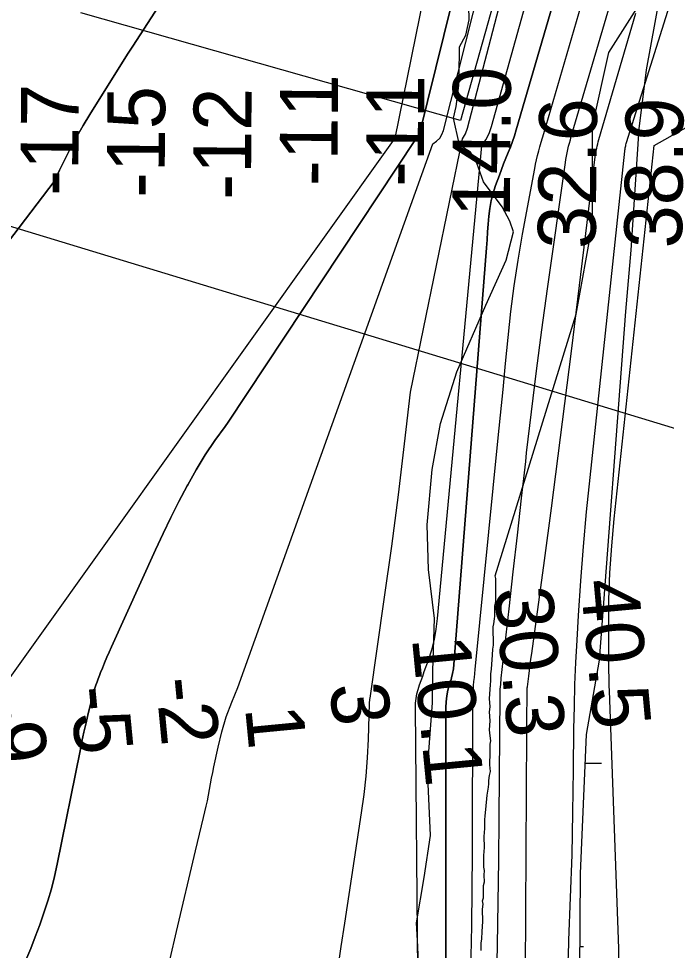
# Model space of a CAD drawing. Extents: x 3271442 to 3309282, y 752266 to 777610.
# Drawn here: x 3287333 to 3288083, y 758801 to 759879 of the extents above; entities that cross this region are included whole.
import ezdxf

# ---------------------------------------------------------------- set-up
doc = ezdxf.new("R2010")
doc.units = 0
for name, color, linetype in [('V-RIVR-EDGE', 7, 'Continuous'), ('V-RIVR-RANG', 7, 'Continuous'), ('V-RRAP-RVMT', 7, 'Continuous'), ('V-SITE-VEGE', 7, 'Continuous'), ('V-TOPO-DPTH', 7, 'Continuous'), ('V-TOPO-MAJR', 7, 'Continuous'), ('V-TOPO-MINR', 7, 'Continuous'), ('V-TOPO-WATR', 7, 'Continuous'), ('V-WETL-SWMP', 7, 'Continuous')]:
    doc.layers.add(name, color=color, linetype=linetype)

msp = doc.modelspace()

# ---------------------------------------------------------------- linework, layer by layer
at = {"layer": 'V-RIVR-EDGE'}
for points in [[(3287902.1, 759645.1), (3287893, 759661.7), (3287871.3, 759690.4), (3287863.6, 759712.2), (3287856.2, 759724.8), (3287848.4, 759730), (3287843.2, 759734.8), (3287836.7, 759764.4), (3287839.8, 759777.9), (3287842.9, 759802.2), (3287843.5, 759839.6), (3287843.5, 759847), (3287850.9, 759860.4), (3287854.9, 759878.2), (3287854.5, 759893.9)], [(3287796.5, 758773), (3287795.3, 758805.2), (3287794, 758832.5), (3287802.8, 758885.1), (3287809.9, 758933.4), (3287806.6, 759010.3), (3287812.5, 759087.2), (3287812.6, 759124.2), (3287814.5, 759185), (3287807.6, 759241.5), (3287806, 759293.3), (3287811.8, 759357.2), (3287821.5, 759410.6), (3287840.4, 759470.5), (3287874, 759547.8), (3287897.6, 759599.9), (3287906, 759632.5), (3287902.1, 759645.1)]]:
    msp.add_lwpolyline(points, dxfattribs=at)
at = {"layer": 'V-RIVR-RANG'}
msp.add_line((3288243.1, 759359.2), (3287095.1, 759708.5), dxfattribs=at)
at = {"layer": 'V-RRAP-RVMT'}
for points in [[(3288504.4, 760809.4), (3288465.6, 760675.1), (3288367.1, 760703.2), (3288410.3, 760638.2), (3288295, 760560), (3288292.6, 760563.6), (3288184.6, 760490), (3288185.5, 760488.8), (3288070.7, 760410.3), (3288060.5, 760425), (3288052.4, 760396.2), (3288056.2, 760395.3), (3288017.5, 760260.4), (3287992.4, 760267.6), (3287955.7, 760140.5), (3287949.1, 760142.4), (3287912.8, 760015.9), (3287911.4, 760016.3), (3287877.3, 759897.7), (3287882.6, 759896.1), (3287844.6, 759761.5)], [(3287844.6, 759761.5), (3287405.2, 759886)]]:
    msp.add_lwpolyline(points, dxfattribs=at)
at = {"layer": 'V-SITE-VEGE'}
for p, q in [((3288016.4, 759840.4), (3288082.7, 759944.6)), ((3287997.5, 759755.1), (3288016.4, 759840.4)), ((3287997.5, 759641.4), (3287997.5, 759755.1)), ((3287978.6, 759537.2), (3287997.5, 759641.4)), ((3287885, 759234.3), (3287978.6, 759537.2)), ((3287885.6, 759231), (3287885, 759234.3)), ((3287885.8, 759204.4), (3287885.6, 759231)), ((3287884.6, 759199.2), (3287885.8, 759204.4)), ((3287884.6, 759187.6), (3287884.6, 759199.2)), ((3287882.8, 759175.3), (3287883.4, 759178.5)), ((3287883.4, 759178.5), (3287884, 759184.3)), ((3287884, 759184.3), (3287884.6, 759187.6)), ((3287883, 759153.9), (3287882.8, 759175.3)), ((3287881.7, 759142.9), (3287882.3, 759149.4)), ((3287882.3, 759149.4), (3287883, 759153.9)), ((3287880.6, 759126.1), (3287881.7, 759142.9)), ((3287880, 759120.9), (3287880.6, 759126.1)), ((3287879.4, 759107.9), (3287880, 759112.5)), ((3287880, 759112.5), (3287880, 759120.9)), ((3287878.2, 759092.4), (3287879.4, 759107.9)), ((3287879, 759082.7), (3287878.2, 759092.4)), ((3287878.3, 759076.9), (3287879, 759082.7)), ((3287879.1, 759066.5), (3287878.3, 759076.9)), ((3287878.5, 759056.1), (3287879.1, 759066.5)), ((3287879.2, 759049), (3287878.5, 759056.1)), ((3287879.9, 759043.2), (3287879.2, 759049)), ((3287879.3, 759039.3), (3287879.9, 759043.2)), ((3287879.3, 759029.6), (3287879.3, 759039.3)), ((3287878.8, 759015.4), (3287879.3, 759029.6)), ((3287879.5, 759007.6), (3287878.8, 759015.4)), ((3287878.3, 759003.1), (3287879.5, 759007.6)), ((3287877.6, 758997.2), (3287878.3, 759003.1)), ((3287877.7, 758993.4), (3287877.6, 758997.2)), ((3287875.8, 758980.4), (3287877.1, 758989.5)), ((3287877.1, 758989.5), (3287877.7, 758993.4)), ((3287874, 758963.6), (3287875.8, 758980.4)), ((3287873.4, 758956.4), (3287874, 758963.6)), ((3287872.8, 758951.9), (3287873.4, 758956.4)), ((3287872.9, 758941.5), (3287872.8, 758951.9)), ((3287872.3, 758932.5), (3287872.9, 758941.5)), ((3287872.4, 758919.5), (3287872.3, 758932.5)), ((3287871.8, 758910.5), (3287872.4, 758919.5)), ((3287871.9, 758896.9), (3287871.8, 758910.5)), ((3287872.6, 758893), (3287871.9, 758896.9)), ((3287872, 758887.8), (3287872.6, 758893)), ((3287872.7, 758880), (3287872, 758887.8)), ((3287871.4, 758875.5), (3287872.7, 758880)), ((3287871.5, 758861.3), (3287871.4, 758875.5)), ((3287870.3, 758858), (3287871.5, 758861.3)), ((3287871, 758854.1), (3287870.3, 758858)), ((3287870.3, 758848.3), (3287871, 758854.1)), ((3287870.5, 758834.1), (3287870.3, 758848.3)), ((3287869.9, 758822.4), (3287870.5, 758834.1)), ((3287869.3, 758814), (3287869.9, 758822.4)), ((3287868.7, 758808.8), (3287869.3, 758814)), ((3287868.8, 758800.4), (3287868.7, 758808.8))]:
    msp.add_line(p, q, dxfattribs=at)
at = {"layer": 'V-TOPO-DPTH'}
for p, q in [((3288011.9, 760102.4), (3287909.3, 759750.6)), ((3287909.3, 759750.6), (3287907.2, 759743.9)), ((3287907.2, 759743.9), (3287905, 759737.3)), ((3287902.6, 759730.8), (3287900, 759724.3)), ((3287905, 759737.3), (3287902.6, 759730.8)), ((3287897.3, 759717.9), (3287894.7, 759711.4)), ((3287900, 759724.3), (3287897.3, 759717.9)), ((3287894.7, 759711.4), (3287892.2, 759704.9)), ((3287889.8, 759698.4), (3287885.5, 759686.1)), ((3287892.2, 759704.9), (3287889.8, 759698.4)), ((3287885.5, 759686.1), (3287882.7, 759677.5)), ((3287882.7, 759677.5), (3287880.4, 759668.7)), ((3287880.4, 759668.7), (3287878.9, 759659.7)), ((3287878.9, 759659.7), (3287877.7, 759650.7)), ((3287877, 759641.6), (3287876.2, 759632.5)), ((3287877.7, 759650.7), (3287877, 759641.6)), ((3287876.2, 759632.5), (3287875.5, 759623.3)), ((3287875.5, 759623.3), (3287874.8, 759614.2)), ((3287874.8, 759614.2), (3287837.1, 759131.6)), ((3287836.5, 759126.4), (3287835.7, 759121.3)), ((3287837.1, 759131.6), (3287836.5, 759126.4)), ((3287834.5, 759116.3), (3287833.1, 759111.3)), ((3287835.7, 759121.3), (3287834.5, 759116.3)), ((3287830.3, 759101.8), (3287829, 759095.2)), ((3287832.1, 759108.3), (3287830.3, 759101.8)), ((3287833.1, 759111.3), (3287832.1, 759108.3)), ((3287829, 759095.2), (3287828.3, 759088.5)), ((3287827.9, 759081.8), (3287827.8, 758679.8)), ((3287828.3, 759088.5), (3287827.9, 759081.8))]:
    msp.add_line(p, q, dxfattribs=at)
for points in [[(3287893.1, 760527.4), (3287886.7, 760511.4), (3287878.2, 760485.9), (3287465.4, 759847.4), (3287462.2, 759843), (3287459.2, 759838.4), (3287415.6, 759768.4), (3287408, 759755.8), (3287400.7, 759743.1), (3287393.7, 759730.2), (3287386.9, 759717.2), (3287380.5, 759703.9), (3287374.2, 759690.7), (3286891.1, 759056.2), (3286884.4, 759029), (3286878, 759001.6), (3286872.3, 758974.1), (3286866.9, 758946.6), (3286862.5, 758923.2), (3286854.9, 758884), (3286846.8, 758844.8), (3286837.9, 758805.9), (3286680, 758401.8)], [(3287893.1, 760527.4), (3287886.7, 760511.4), (3287878.2, 760485.9), (3287465.4, 759847.4), (3287462.2, 759843), (3287459.2, 759838.4), (3287415.6, 759768.4), (3287408, 759755.8), (3287400.7, 759743.1), (3287393.7, 759730.2), (3287386.9, 759717.2), (3287380.5, 759703.9), (3287374.2, 759690.7), (3286891.1, 759056.2), (3286884.4, 759029), (3286878, 759001.6), (3286872.3, 758974.1), (3286866.9, 758946.6), (3286862.5, 758923.2), (3286854.9, 758884), (3286846.8, 758844.8), (3286837.9, 758805.9), (3286680, 758401.8)], [(3287702.7, 758777.9), (3287706.6, 758805.1), (3287710.7, 758832.2), (3287730.3, 758960), (3287733.2, 758981.2), (3287735.6, 759002.4), (3287737.1, 759023.7), (3287738.2, 759045.1), (3287739.5, 759086.3), (3287739.5, 759087.1), (3287739.6, 759087.8), (3287739.6, 759088.6), (3287739.7, 759089.4), (3287739.8, 759090.2), (3287739.8, 759091), (3287739.9, 759091.8), (3287740, 759092.6), (3287756.9, 759209.4), (3287765.1, 759268.7), (3287772.9, 759328), (3287780.1, 759387.3), (3287786.9, 759446.8), (3287847.1, 759740.2), (3287850.4, 759746.1), (3287852.8, 759752.5), (3288035.5, 760452.1)], [(3287702.7, 758777.9), (3287706.6, 758805.1), (3287710.7, 758832.2), (3287730.3, 758960), (3287733.2, 758981.2), (3287735.6, 759002.4), (3287737.1, 759023.7), (3287738.2, 759045.1), (3287739.5, 759086.3), (3287739.5, 759087.1), (3287739.6, 759087.8), (3287739.6, 759088.6), (3287739.7, 759089.4), (3287739.8, 759090.2), (3287739.8, 759091), (3287739.9, 759091.8), (3287740, 759092.6), (3287756.9, 759209.4), (3287765.1, 759268.7), (3287772.9, 759328), (3287780.1, 759387.3), (3287786.9, 759446.8), (3287847.1, 759740.2), (3287850.4, 759746.1), (3287852.8, 759752.5), (3288035.5, 760452.1)], [(3287341.5, 758789.1), (3287347.1, 758802.7), (3287352.4, 758816.4), (3287357.5, 758830.1), (3287362.4, 758844), (3287366.9, 758857.9), (3287371.1, 758872), (3287374.6, 758886.2), (3287377.8, 758900.5), (3287404.2, 759031.5), (3287406.4, 759042.4), (3287408.8, 759053.2), (3287411.3, 759064), (3287413.8, 759074.8), (3287418.2, 759092.9), (3287419.2, 759096.7), (3287420.3, 759100.4), (3287421.4, 759104.1), (3287422.7, 759107.8), (3287424, 759111.4), (3287425.3, 759115.1), (3287426.7, 759118.7), (3287428.1, 759122.3), (3287430.2, 759127.5), (3287432.7, 759133.7), (3287435.3, 759139.9), (3287437.9, 759146), (3287440.7, 759152.1), (3287491.7, 759264.3), (3287500.4, 759283.1), (3287509.4, 759301.7), (3287518.8, 759320.2), (3287528.4, 759338.6), (3287528.9, 759339.6), (3287538.8, 759357.1), (3287549.2, 759374.3), (3287560.4, 759390.9), (3287572.2, 759407.3), (3287575.8, 759412.1), (3287792.5, 759739.5), (3287794.6, 759741.3), (3287796.2, 759743.6), (3287797.3, 759746.2), (3287825.3, 759860), (3287840, 759919.8)], [(3287840, 759919.8), (3287825.3, 759860), (3287797.3, 759746.2), (3287796.2, 759743.6), (3287794.6, 759741.3), (3287792.5, 759739.5), (3287575.8, 759412.1), (3287572.2, 759407.3), (3287560.4, 759390.9), (3287549.2, 759374.3), (3287538.8, 759357.1), (3287528.9, 759339.6), (3287528.4, 759338.6), (3287518.8, 759320.2), (3287509.4, 759301.7), (3287500.4, 759283.1), (3287491.7, 759264.3), (3287440.7, 759152.1), (3287437.9, 759146), (3287435.3, 759139.9), (3287432.7, 759133.7), (3287430.2, 759127.5), (3287428.1, 759122.3), (3287426.7, 759118.7), (3287425.3, 759115.1), (3287424, 759111.4), (3287422.7, 759107.8), (3287421.4, 759104.1), (3287420.3, 759100.4), (3287419.2, 759096.7), (3287418.2, 759092.9), (3287413.8, 759074.8), (3287411.3, 759064), (3287408.8, 759053.2), (3287406.4, 759042.4), (3287404.2, 759031.5), (3287377.8, 758900.5), (3287374.6, 758886.2), (3287371.1, 758872), (3287366.9, 758857.9), (3287362.4, 758844), (3287357.5, 758830.1), (3287352.4, 758816.4), (3287347.1, 758802.7), (3287341.5, 758789.1)]]:
    msp.add_lwpolyline(points, dxfattribs=at)
at = {"layer": 'V-TOPO-MAJR'}
for p, q in [((3288005, 759739.4), (3288047.9, 759885.7)), ((3288004.3, 759736.9), (3288005, 759739.4)), ((3288002, 759726.9), (3288002.5, 759729.5)), ((3288002.5, 759729.5), (3288003.1, 759731.9)), ((3288003.1, 759731.9), (3288003.7, 759734.4)), ((3288003.7, 759734.4), (3288004.3, 759736.9)), ((3287973.2, 759494.4), (3288000.8, 759719.4)), ((3288000.8, 759719.4), (3288001.1, 759721.9)), ((3288001.1, 759721.9), (3288001.5, 759724.4)), ((3288001.5, 759724.4), (3288002, 759726.9)), ((3287965.6, 759433.8), (3287973.2, 759494.4)), ((3287957.9, 759373.2), (3287965.6, 759433.8)), ((3287950, 759312.7), (3287957.9, 759373.2)), ((3287941.9, 759252.1), (3287950, 759312.7)), ((3287927.3, 759144.2), (3287941.9, 759252.1)), ((3287925.5, 759131.1), (3287926.4, 759137.6)), ((3287926.4, 759137.6), (3287927.3, 759144.2)), ((3287923.8, 759118.1), (3287924.7, 759124.6)), ((3287924.7, 759124.6), (3287925.5, 759131.1)), ((3287922.2, 759105.9), (3287923.8, 759118.1)), ((3287921.8, 759086.7), (3287921.9, 759102.5)), ((3287921.9, 759102.5), (3287922, 759102.9)), ((3287922, 759104.2), (3287922.1, 759104.6)), ((3287922, 759103.7), (3287922, 759104.2)), ((3287922, 759103.3), (3287922, 759103.7)), ((3287922, 759102.9), (3287922, 759103.3)), ((3287922.1, 759105), (3287922.2, 759105.4)), ((3287922.1, 759104.6), (3287922.1, 759105)), ((3287922.2, 759105.4), (3287922.2, 759105.9)), ((3287921.7, 759078.5), (3287921.8, 759086.7)), ((3287921.6, 759061.9), (3287921.7, 759070.2)), ((3287921.7, 759070.2), (3287921.7, 759078.5)), ((3287921.6, 759053.6), (3287921.6, 759061.9)), ((3287917.9, 758412.2), (3287921.6, 759053.6))]:
    msp.add_line(p, q, dxfattribs=at)
at = {"layer": 'V-TOPO-MINR'}
for p, q in [((3287880.7, 759754.5), (3288024, 760271.4)), ((3287909.3, 759750.6), (3288011.9, 760102.4)), ((3287941.1, 759746.3), (3288021.9, 760021.9)), ((3287973, 759742.8), (3288035.7, 759956.4)), ((3287877.8, 759746.6), (3287880.7, 759754.5)), ((3287907.2, 759743.9), (3287909.3, 759750.6)), ((3287869.4, 759732.3), (3287874.2, 759739.1)), ((3287874.2, 759739.1), (3287877.8, 759746.6)), ((3287905, 759737.3), (3287907.2, 759743.9)), ((3287938.2, 759736.3), (3287939.6, 759741.3)), ((3287939.6, 759741.3), (3287941.1, 759746.3)), ((3287971, 759735.3), (3287972, 759739.1)), ((3287972, 759739.1), (3287973, 759742.8)), ((3287818.1, 759185), (3287869.4, 759732.3)), ((3287900, 759724.3), (3287902.6, 759730.8)), ((3287902.6, 759730.8), (3287905, 759737.3)), ((3287935.4, 759726.2), (3287936.8, 759731.2)), ((3287936.8, 759731.2), (3287938.2, 759736.3)), ((3287968.2, 759724.1), (3287969.1, 759727.8)), ((3287969.1, 759727.8), (3287970, 759731.6)), ((3287970, 759731.6), (3287971, 759735.3)), ((3288035.1, 759727.3), (3288035.3, 759728.5)), ((3288035.3, 759728.5), (3288035.5, 759729.8)), ((3288035.5, 759729.8), (3288035.8, 759731.1)), ((3288035.8, 759731.1), (3288036.1, 759732.3)), ((3288036.1, 759732.3), (3288036.4, 759733.5)), ((3288036.4, 759733.5), (3288036.7, 759734.8)), ((3288036.7, 759734.8), (3288037, 759736)), ((3287894.7, 759711.4), (3287897.3, 759717.9)), ((3287897.3, 759717.9), (3287900, 759724.3)), ((3287932.8, 759716.1), (3287934.1, 759721.1)), ((3287934.1, 759721.1), (3287935.4, 759726.2)), ((3287966.8, 759716.5), (3287967.5, 759720.3)), ((3287967.5, 759720.3), (3287968.2, 759724.1)), ((3287994.8, 759348.2), (3288035, 759726)), ((3288035, 759726), (3288035.1, 759727.3)), ((3287892.2, 759704.9), (3287894.7, 759711.4)), ((3287916.6, 759629.7), (3287930.7, 759705.8)), ((3287930.7, 759705.8), (3287931.7, 759711)), ((3287931.7, 759711), (3287932.8, 759716.1)), ((3287945.4, 759566.5), (3287966.2, 759712.7)), ((3287966.2, 759712.7), (3287966.8, 759716.5)), ((3287885.5, 759686.1), (3287889.8, 759698.4)), ((3287889.8, 759698.4), (3287892.2, 759704.9)), ((3287882.7, 759677.5), (3287885.5, 759686.1)), ((3287880.4, 759668.7), (3287882.7, 759677.5)), ((3287878.9, 759659.7), (3287880.4, 759668.7)), ((3287877.7, 759650.7), (3287878.9, 759659.7)), ((3287876.2, 759632.5), (3287877, 759641.6)), ((3287877, 759641.6), (3287877.7, 759650.7)), ((3287875.5, 759623.3), (3287876.2, 759632.5)), ((3287874.8, 759614.2), (3287875.5, 759623.3)), ((3287911.5, 759599.9), (3287916.6, 759629.7)), ((3287837.1, 759131.6), (3287874.8, 759614.2)), ((3287906.9, 759570.2), (3287911.5, 759599.9)), ((3287903.1, 759540.3), (3287906.9, 759570.2)), ((3287938.9, 759519.1), (3287945.4, 759566.5)), ((3287899.9, 759510.3), (3287903.1, 759540.3)), ((3287932.7, 759471.7), (3287938.9, 759519.1)), ((3287897, 759480.3), (3287899.9, 759510.3)), ((3287894.1, 759450.2), (3287897, 759480.3)), ((3287926.9, 759424.2), (3287932.7, 759471.7)), ((3287891.1, 759420.2), (3287894.1, 759450.2)), ((3287888.1, 759390.2), (3287891.1, 759420.2)), ((3287921.4, 759376.6), (3287926.9, 759424.2)), ((3287861.7, 759125.8), (3287888.1, 759390.2)), ((3287920.3, 759366.8), (3287921.4, 759376.6)), ((3287915.5, 759324.2), (3287920.3, 759366.8)), ((3287990.8, 759308.3), (3287994.8, 759348.2)), ((3287910.7, 759281.5), (3287915.5, 759324.2)), ((3287987.2, 759268.4), (3287990.8, 759308.3)), ((3287905.9, 759238.8), (3287910.7, 759281.5)), ((3287984.2, 759228.4), (3287987.2, 759268.4)), ((3287901.1, 759196.1), (3287905.9, 759238.8)), ((3287981.5, 759188.4), (3287984.2, 759228.4)), ((3287892, 759115.8), (3287901.1, 759196.1)), ((3287979.8, 759159.7), (3287981.5, 759188.4)), ((3287816.8, 759172.6), (3287818.1, 759185)), ((3287814.8, 759160.4), (3287816.8, 759172.6)), ((3287811.7, 759148.4), (3287814.8, 759160.4)), ((3287978.4, 759134), (3287979.8, 759159.7)), ((3287807.9, 759136.6), (3287811.7, 759148.4)), ((3287802.9, 759123.3), (3287807.9, 759136.6)), ((3287977.3, 759108.4), (3287978.4, 759134)), ((3287801.1, 759118.2), (3287802.9, 759123.3)), ((3287835.7, 759121.3), (3287836.5, 759126.4)), ((3287836.5, 759126.4), (3287837.1, 759131.6)), ((3287861.3, 759121.2), (3287861.7, 759125.8)), ((3287797.5, 759107.9), (3287799.2, 759113.1)), ((3287799.2, 759113.1), (3287801.1, 759118.2)), ((3287833.1, 759111.3), (3287834.5, 759116.3)), ((3287834.5, 759116.3), (3287835.7, 759121.3)), ((3287860.4, 759111.9), (3287860.9, 759116.6)), ((3287860.9, 759116.6), (3287861.3, 759121.2)), ((3287891.5, 759110.8), (3287891.8, 759113.3)), ((3287891.8, 759113.3), (3287892, 759115.8)), ((3287794.4, 759097.5), (3287795.8, 759102.7)), ((3287795.8, 759102.7), (3287797.5, 759107.9)), ((3287829, 759095.2), (3287830.3, 759101.8)), ((3287830.3, 759101.8), (3287832.1, 759108.3)), ((3287832.1, 759108.3), (3287833.1, 759111.3)), ((3287859.5, 759098), (3287859.7, 759102.6)), ((3287859.7, 759102.6), (3287860, 759107.3)), ((3287860, 759107.3), (3287860.4, 759111.9)), ((3287890.7, 759100.7), (3287890.9, 759103.2)), ((3287890.9, 759103.2), (3287891, 759105.7)), ((3287891, 759105.7), (3287891.3, 759108.3)), ((3287891.3, 759108.3), (3287891.5, 759110.8)), ((3287976.6, 759082.8), (3287977.3, 759108.4)), ((3287792.8, 759086.8), (3287793.3, 759092.2)), ((3287793.3, 759092.2), (3287794.4, 759097.5)), ((3287828.3, 759088.5), (3287829, 759095.2)), ((3287859.2, 759088.7), (3287859.3, 759093.4)), ((3287859.3, 759093.4), (3287859.5, 759098)), ((3287890, 759002.8), (3287890.6, 759095.6)), ((3287890.6, 759098.1), (3287890.7, 759100.7)), ((3287890.6, 759095.6), (3287890.6, 759098.1)), ((3287792.6, 759081.4), (3287792.8, 759086.8)), ((3287798.1, 758452.3), (3287792.6, 759081.4)), ((3287827.8, 758679.8), (3287827.9, 759081.8)), ((3287827.9, 759081.8), (3287828.3, 759088.5)), ((3287858.7, 758913.2), (3287859.2, 759088.7)), ((3287976.2, 759057.1), (3287976.6, 759082.8)), ((3287975.7, 759009.7), (3287976.2, 759057.1)), ((3287975, 758960.4), (3287975.7, 759009.7)), ((3287889.6, 758953.8), (3287890, 759002.8)), ((3287889.1, 758904.9), (3287889.6, 758953.8)), ((3287973.9, 758911.1), (3287975, 758960.4)), ((3287857.9, 758828.9), (3287858.7, 758913.2)), ((3287972.3, 758861.7), (3287973.9, 758911.1)), ((3287888.4, 758855.9), (3287889.1, 758904.9)), ((3287887.6, 758807), (3287888.4, 758855.9)), ((3287970.4, 758812.4), (3287972.3, 758861.7)), ((3287856.3, 758744.6), (3287857.9, 758828.9)), ((3287970.3, 758808.7), (3287970.4, 758812.4)), ((3287968.1, 758757.5), (3287970.3, 758808.7))]:
    msp.add_line(p, q, dxfattribs=at)
for points in [[(3288037, 759736), (3288280.4, 760510.4), (3288525.1, 761073.7)], [(3286680, 758401.8), (3286837.9, 758805.9), (3286846.8, 758844.8), (3286854.9, 758884), (3286862.5, 758923.2), (3286866.9, 758946.6), (3286872.3, 758974.1), (3286878, 759001.6), (3286884.4, 759029), (3286891.1, 759056.2), (3287374.2, 759690.7), (3287380.5, 759703.9), (3287386.9, 759717.2), (3287393.7, 759730.2), (3287400.7, 759743.1), (3287408, 759755.8), (3287415.6, 759768.4), (3287459.2, 759838.4), (3287462.2, 759843), (3287465.4, 759847.4), (3287878.2, 760485.9), (3287886.7, 760511.4), (3287893.1, 760527.4)], [(3286803.1, 758315.2), (3287260.2, 759020.9), (3287266.3, 759037.2), (3287769.1, 759740.9), (3287922.2, 760495.4), (3287923.7, 760501.9), (3287925.5, 760508.4), (3287927.6, 760514.7), (3287930, 760520.9), (3287934.5, 760531.7)], [(3287508.7, 758790.8), (3287516.1, 758822.3), (3287537.9, 758915.8), (3287540.2, 758925.5), (3287542.5, 758935.2), (3287544.9, 758944.8), (3287547.3, 758954.5), (3287548.9, 758961), (3287550.4, 758967.5), (3287551.9, 758973.9), (3287553.1, 758980.4), (3287554.3, 758986.9), (3287555.4, 758993.4), (3287556.6, 758999.9), (3287557.9, 759006.4), (3287559.2, 759012.9), (3287564.1, 759035.8), (3287568.5, 759053.5), (3287573.6, 759071), (3287580, 759088.1), (3287587, 759104.9), (3287812.8, 759734.6), (3287817.1, 759737.5), (3287820.7, 759740.9), (3287823.2, 759745.2), (3287825.1, 759749.9), (3287919.3, 760122.9)], [(3287341.5, 758789.1), (3287347.1, 758802.7), (3287352.4, 758816.4), (3287357.5, 758830.1), (3287362.4, 758844), (3287366.9, 758857.9), (3287371.1, 758872), (3287374.6, 758886.2), (3287377.8, 758900.5), (3287404.2, 759031.5), (3287406.4, 759042.4), (3287408.8, 759053.2), (3287411.3, 759064), (3287413.8, 759074.8), (3287418.2, 759092.9), (3287419.2, 759096.7), (3287420.3, 759100.4), (3287421.4, 759104.1), (3287422.7, 759107.8), (3287424, 759111.4), (3287425.3, 759115.1), (3287426.7, 759118.7), (3287428.1, 759122.3), (3287430.2, 759127.5), (3287432.7, 759133.7), (3287435.3, 759139.9), (3287437.9, 759146), (3287440.7, 759152.1), (3287491.7, 759264.3), (3287500.4, 759283.1), (3287509.4, 759301.7), (3287518.8, 759320.2), (3287528.4, 759338.6), (3287528.9, 759339.6), (3287538.8, 759357.1), (3287549.2, 759374.3), (3287560.4, 759390.9), (3287572.2, 759407.3), (3287575.8, 759412.1), (3287792.5, 759739.5), (3287794.6, 759741.3), (3287796.2, 759743.6), (3287797.3, 759746.2), (3287825.3, 759860), (3287840, 759919.8)], [(3288028.7, 758736.4), (3288028.1, 758802.7), (3288017.2, 759101.1), (3288017, 759106.7), (3288016.8, 759112.2), (3288016.8, 759117.7), (3288016.7, 759123.3), (3288016.4, 759175.1), (3288016.7, 759206.5), (3288017.7, 759237.8), (3288019.9, 759269.1), (3288022.7, 759300.4), (3288069, 759732.7), (3288163.5, 759785.8)], [(3287906.2, 757643.6), (3287880.1, 758414.7), (3287887.6, 758807)]]:
    msp.add_lwpolyline(points, dxfattribs=at)
at = {"layer": 'V-TOPO-WATR'}
msp.add_lwpolyline([(3287702.7, 758777.9), (3287706.6, 758805.1), (3287710.7, 758832.2), (3287730.3, 758960), (3287733.2, 758981.2), (3287735.6, 759002.4), (3287737.1, 759023.7), (3287738.2, 759045.1), (3287739.5, 759086.3), (3287739.5, 759087.1), (3287739.6, 759087.8), (3287739.6, 759088.6), (3287739.7, 759089.4), (3287739.8, 759090.2), (3287739.8, 759091), (3287739.9, 759091.8), (3287740, 759092.6), (3287756.9, 759209.4), (3287765.1, 759268.7), (3287772.9, 759328), (3287780.1, 759387.3), (3287786.9, 759446.8), (3287847.1, 759740.2), (3287850.4, 759746.1), (3287852.8, 759752.5), (3288035.5, 760452.1)], dxfattribs=at)
at = {"layer": 'V-WETL-SWMP'}
for p, q in [((3288060.2, 759820.3), (3288075.4, 759902.8)), ((3288051.5, 759752), (3288060.2, 759820.3)), ((3288042.5, 759611.3), (3288051.5, 759752)), ((3288036.2, 759540.3), (3288042.5, 759611.3)), ((3288005.8, 759136.7), (3288036.2, 759540.3)), ((3287990.5, 759050.5), (3288005.8, 759136.7)), ((3287983.8, 758889.4), (3287990.5, 759050.5)), ((3287989.2, 759017.5), (3288008.1, 759017.3)), ((3287982.1, 758698.1), (3287983.8, 758889.4)), ((3287983.1, 758804.9), (3287987.2, 758804.9))]:
    msp.add_line(p, q, dxfattribs=at)

# ---------------------------------------------------------------- texts
at = {"layer": 'V-RIVR-RANG'}
for s, rotation, p in [('14.0', 89.6187, (3287902, 759649.3)), ('-11', 89.6187, (3287702.2, 759685.4)), ('-11', 89.6187, (3287802.2, 759684.5)), ('-17', 89.6187, (3287402.1, 759674.2)), ('-15', 89.6187, (3287502.1, 759671.7)), ('-12', 89.6187, (3287602.1, 759669.7)), ('32.6', 89.3383, (3288001.1, 759612.6)), ('38.9', 89.3383, (3288101.2, 759613.3)), ('40.5', 275.2383, (3287983.6, 759228.4)), ('30.3', 275.2383, (3287884, 759219)), ('10.1', 275.5181, (3287788.5, 759162.2)), ('-2', 275.5181, (3287491.6, 759114.9)), ('-5', 275.5181, (3287392.2, 759104.4)), ('3', 275.5181, (3287693.2, 759107.9)), ('-9', 275.5181, (3287292.8, 759093.2)), ('1', 275.5181, (3287595.3, 759081.4))]:
    msp.add_text(s, height=67, rotation=rotation, dxfattribs=at).set_placement(p)

doc.saveas('drawing.dxf')
